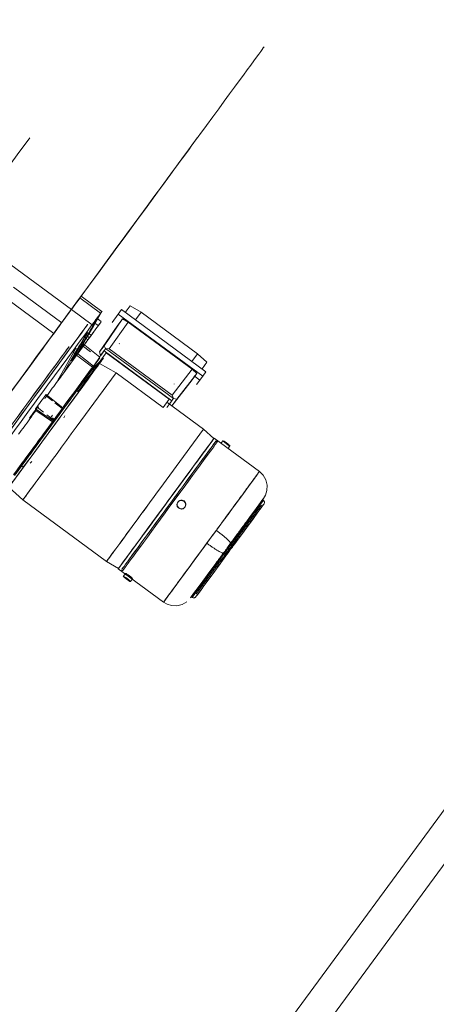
# Model space of a CAD drawing. Header units: metres. Extents: x 135583 to 135939, y 457896 to 458258.
# Tile 283 of 599: x 135791.041 to 135791.494, y 457938.965 to 457940.035. Entities that reach past the tile are written whole.
import ezdxf

# ---------------------------------------------------------------- set-up
doc = ezdxf.new("R2010")
doc.units = ezdxf.units.M
doc.linetypes.add('Hidden', pattern=[4, 2, -2])
doc.layers.add('NIEUWE INSTALLATIE', color=250, linetype='Continuous', lineweight=0)

msp = doc.modelspace()

# ---------------------------------------------------------------- linework, layer by layer
at = {"layer": 'NIEUWE INSTALLATIE', "linetype": 'Hidden'}
msp.add_line((135788.8768, 457935.602), (135792.1332, 457940.0346), dxfattribs=at)
at = {"layer": 'NIEUWE INSTALLATIE'}
for p, q in [((135788.8842, 457935.5531), (135792.1614, 457940.0138)), ((135791.0971, 457939.7195), (135790.9785, 457939.8066)), ((135791.0865, 457939.7053), (135791.034, 457939.7439)), ((135791.1303, 457939.7176), (135791.1077, 457939.7342)), ((135791.0779, 457939.6936), (135791.0279, 457939.7304)), ((135791.1288, 457939.7156), (135791.1063, 457939.7322)), ((135791.1557, 457939.7164), (135791.1611, 457939.7237)), ((135791.1611, 457939.7237), (135791.173, 457939.7167)), ((135791.0971, 457939.7197), (135791.1197, 457939.7031)), ((135791.1413, 457939.7056), (135791.148, 457939.7147)), ((135791.1515, 457939.7195), (135791.148, 457939.7147)), ((135791.148, 457939.7147), (135791.2399, 457939.6472)), ((135791.1515, 457939.7195), (135791.2434, 457939.652)), ((135791.1668, 457939.7083), (135791.173, 457939.7167)), ((135791.173, 457939.7167), (135791.2343, 457939.6716)), ((135791.1225, 457939.7049), (135791.1263, 457939.7021)), ((135791.1296, 457939.7065), (135791.1252, 457939.7097)), ((135791.1476, 457939.7027), (135791.1276, 457939.6735)), ((135791.1526, 457939.7096), (135791.1326, 457939.6802)), ((135791.1587, 457939.706), (135791.1381, 457939.677)), ((135791.1476, 457939.7027), (135791.1518, 457939.7084)), ((135791.1526, 457939.7096), (135791.1587, 457939.706)), ((135791.1587, 457939.706), (135791.2283, 457939.6548)), ((135791.1128, 457939.6917), (135791.1166, 457939.6889)), ((135791.1186, 457939.6916), (135791.1143, 457939.6948)), ((135791.115, 457939.6867), (135791.0877, 457939.6495)), ((135791.1088, 457939.6806), (135791.1179, 457939.6735)), ((135791.1281, 457939.6679), (135791.11, 457939.6822)), ((135791.1112, 457939.6895), (135791.115, 457939.6867)), ((135791.1276, 457939.6735), (135791.1326, 457939.6802)), ((135791.1326, 457939.6802), (135791.1343, 457939.6771)), ((135791.1493, 457939.6827), (135791.149, 457939.6823)), ((135791.0926, 457939.6764), (135791.0946, 457939.6791)), ((135791.0992, 457939.6729), (135791.1029, 457939.6702)), ((135791.108, 457939.6787), (135791.1039, 457939.6716)), ((135791.135, 457939.6725), (135791.1232, 457939.6565)), ((135791.1272, 457939.6674), (135791.1325, 457939.6746)), ((135791.1289, 457939.6698), (135791.1276, 457939.6735)), ((135791.129, 457939.6698), (135791.1334, 457939.6758)), ((135791.1334, 457939.6758), (135791.1326, 457939.6746)), ((135791.1326, 457939.6746), (135791.1334, 457939.6758)), ((135791.1326, 457939.6746), (135791.2062, 457939.6205)), ((135791.1343, 457939.677), (135791.1334, 457939.6758)), ((135791.1343, 457939.6771), (135791.1381, 457939.677)), ((135791.1343, 457939.6771), (135791.2081, 457939.6229)), ((135791.135, 457939.6725), (135791.2035, 457939.6221)), ((135791.1381, 457939.677), (135791.2068, 457939.6265)), ((135791.2281, 457939.6632), (135791.2343, 457939.6716)), ((135791.2343, 457939.6716), (135791.2445, 457939.6624)), ((135791.1281, 457939.6679), (135791.121, 457939.6582)), ((135791.128, 457939.6672), (135791.121, 457939.6576)), ((135791.1218, 457939.657), (135791.1248, 457939.66)), ((135791.1259, 457939.6601), (135791.1232, 457939.6565)), ((135791.128, 457939.663), (135791.1248, 457939.66)), ((135791.1457, 457939.6507), (135791.1277, 457939.6609)), ((135791.2392, 457939.6551), (135791.2445, 457939.6624)), ((135791.1457, 457939.6507), (135791.1023, 457939.5917)), ((135791.1201, 457939.6564), (135791.1209, 457939.6558)), ((135791.121, 457939.6576), (135791.1207, 457939.6578)), ((135791.1218, 457939.657), (135791.121, 457939.6576)), ((135791.1969, 457939.6132), (135791.1457, 457939.6507)), ((135791.2283, 457939.6548), (135791.2068, 457939.6265)), ((135791.2336, 457939.6501), (135791.2116, 457939.6222)), ((135791.2283, 457939.6548), (135791.2336, 457939.6501)), ((135791.2328, 457939.6489), (135791.2286, 457939.6432)), ((135791.2434, 457939.652), (135791.2399, 457939.6472)), ((135791.2286, 457939.6432), (135791.2066, 457939.6154)), ((135791.2087, 457939.6385), (135791.209, 457939.6389)), ((135791.2367, 457939.6429), (135791.2306, 457939.6474)), ((135791.2399, 457939.6472), (135791.2332, 457939.6381)), ((135791.2068, 457939.6265), (135791.2081, 457939.6229)), ((135791.07, 457939.6255), (135791.0764, 457939.6204)), ((135791.0792, 457939.6182), (135791.087, 457939.612)), ((135791.2035, 457939.6221), (135791.1969, 457939.6132)), ((135791.2063, 457939.6205), (135791.2009, 457939.6132)), ((135791.2409, 457939.5895), (135791.201, 457939.6188)), ((135791.2071, 457939.6216), (135791.2027, 457939.6156)), ((135791.2072, 457939.6217), (135791.2062, 457939.6205)), ((135791.2062, 457939.6205), (135791.2072, 457939.6217)), ((135791.2116, 457939.6222), (135791.2066, 457939.6154)), ((135791.208, 457939.6229), (135791.2072, 457939.6217)), ((135791.2081, 457939.6229), (135791.2116, 457939.6222)), ((135791.0581, 457939.6116), (135791.0585, 457939.6098)), ((135791.06, 457939.6134), (135791.0668, 457939.6081)), ((135791.0705, 457939.6052), (135791.0778, 457939.5994)), ((135791.0878, 457939.6129), (135791.0771, 457939.5985)), ((135791.0871, 457939.6116), (135791.0782, 457939.5994)), ((135791.0864, 457939.6106), (135791.0873, 457939.6101)), ((135791.0293, 457939.527), (135791.0856, 457939.6036)), ((135791.0764, 457939.602), (135791.0785, 457939.6004)), ((135791.0771, 457939.5985), (135791.0764, 457939.5975)), ((135791.0782, 457939.5994), (135791.0775, 457939.5985)), ((135791.0775, 457939.5985), (135791.0783, 457939.5979)), ((135791.0788, 457939.5985), (135791.078, 457939.5991)), ((135791.0888, 457939.602), (135791.09, 457939.604)), ((135791.1933, 457939.5247), (135791.2408, 457939.5894)), ((135791.252, 457939.5793), (135791.2409, 457939.5895)), ((135791.2523, 457939.5797), (135791.2477, 457939.5734)), ((135791.3016, 457939.5436), (135791.2523, 457939.5797)), ((135791.2558, 457939.5759), (135791.2546, 457939.577)), ((135791.2618, 457939.577), (135791.2596, 457939.5739)), ((135791.2387, 457939.5612), (135791.2445, 457939.569)), ((135791.2672, 457939.5683), (135791.2695, 457939.5714)), ((135791.0522, 457939.5527), (135791.054, 457939.5546)), ((135791.2375, 457939.5595), (135791.2322, 457939.5523)), ((135791.2413, 457939.5562), (135791.2456, 457939.562)), ((135791.041, 457939.549), (135791.0434, 457939.5489)), ((135791.2141, 457939.5277), (135791.221, 457939.537)), ((135791.2228, 457939.5395), (135791.221, 457939.537)), ((135791.0291, 457939.5267), (135791.0443, 457939.5128)), ((135791.2163, 457939.5222), (135791.2142, 457939.5194)), ((135791.0443, 457939.5128), (135791.1354, 457939.4459)), ((135791.2046, 457939.5063), (135791.214, 457939.5191)), ((135791.213, 457939.5106), (135791.2128, 457939.5103)), ((135791.3059, 457939.5123), (135791.271, 457939.4648)), ((135791.2711, 457939.4649), (135791.3059, 457939.5123)), ((135791.3059, 457939.5123), (135791.305, 457939.5129)), ((135791.2045, 457939.5062), (135791.2024, 457939.5033)), ((135791.2205, 457939.5047), (135791.2207, 457939.505)), ((135791.1864, 457939.4899), (135791.1774, 457939.4778)), ((135791.1693, 457939.4666), (135791.1622, 457939.457)), ((135791.2778, 457939.4704), (135791.2777, 457939.4715)), ((135791.1354, 457939.4459), (135791.1484, 457939.4383)), ((135791.1563, 457939.4491), (135791.152, 457939.4432)), ((135791.259, 457939.4461), (135791.26, 457939.4462)), ((135791.1481, 457939.4379), (135791.1974, 457939.4017)), ((135791.1514, 457939.4365), (135791.1528, 457939.4357)), ((135791.1558, 457939.4327), (135791.1535, 457939.4296)), ((135791.1612, 457939.424), (135791.1635, 457939.4271)), ((135791.2276, 457939.4076), (135791.2285, 457939.4069))]:
    msp.add_line(p, q, dxfattribs=at)
at = {"layer": 'NIEUWE INSTALLATIE', "flags": 128}
for points in [[(135791.108, 457939.6787), (135791.1133, 457939.688), (135791.1211, 457939.7016), (135791.1253, 457939.709), (135791.1299, 457939.7169), (135791.1303, 457939.7176)], [(135791.1251, 457939.7095), (135791.1255, 457939.7102), (135791.126, 457939.7108), (135791.1264, 457939.7115), (135791.1268, 457939.7122), (135791.1272, 457939.7129), (135791.1276, 457939.7136), (135791.128, 457939.7142), (135791.1284, 457939.7149), (135791.1288, 457939.7156)], [(135791.1143, 457939.6939), (135791.1118, 457939.6895), (135791.1094, 457939.6852), (135791.1069, 457939.6809), (135791.1045, 457939.6766), (135791.102, 457939.6723), (135791.0996, 457939.668), (135791.0971, 457939.6637)], [(135791.0804, 457939.6396), (135791.0898, 457939.6562), (135791.0992, 457939.6729)], [(135791.1028, 457939.6701), (135791.1114, 457939.6634), (135791.1199, 457939.6568)], [(135791.1039, 457939.6716), (135791.1125, 457939.6649), (135791.121, 457939.6582)], [(135791.1209, 457939.6558), (135791.124, 457939.6588), (135791.1271, 457939.6618)], [(135791.0697, 457939.6273), (135791.0787, 457939.6201), (135791.0878, 457939.6129)], [(135791.0581, 457939.6116), (135791.0676, 457939.605), (135791.0771, 457939.5985)], [(135791.0585, 457939.6098), (135791.0675, 457939.6037), (135791.0764, 457939.5975)], [(135791.06, 457939.6134), (135791.0607, 457939.6136), (135791.0615, 457939.6138)], [(135791.3016, 457939.5435), (135791.3058, 457939.5395), (135791.3087, 457939.5344), (135791.31, 457939.5288), (135791.3098, 457939.5229), (135791.3082, 457939.518), (135791.3061, 457939.5143)], [(135791.3033, 457939.5105), (135791.3054, 457939.5134), (135791.3061, 457939.5144), (135791.3054, 457939.5135), (135791.3036, 457939.5111), (135791.301, 457939.5075), (135791.298, 457939.5034), (135791.2915, 457939.4945), (135791.2874, 457939.4889), (135791.2866, 457939.4878), (135791.2857, 457939.4867), (135791.2845, 457939.485), (135791.2837, 457939.4839), (135791.2828, 457939.4827), (135791.2819, 457939.4815), (135791.2811, 457939.4803), (135791.2802, 457939.4791), (135791.2793, 457939.4779), (135791.2784, 457939.4767), (135791.2775, 457939.4755), (135791.2766, 457939.4742), (135791.2757, 457939.473), (135791.2748, 457939.4717), (135791.2738, 457939.4705), (135791.2729, 457939.4692), (135791.272, 457939.4679), (135791.271, 457939.4667), (135791.2702, 457939.4656)], [(135791.3059, 457939.5123), (135791.3063, 457939.5119), (135791.3067, 457939.5115), (135791.3069, 457939.511), (135791.307, 457939.5105), (135791.3071, 457939.51), (135791.307, 457939.5094), (135791.3069, 457939.5089), (135791.3067, 457939.5084), (135791.3065, 457939.5082)], [(135791.2732, 457939.4628), (135791.2821, 457939.4749), (135791.2908, 457939.4868), (135791.2967, 457939.4949), (135791.3014, 457939.5012), (135791.3018, 457939.5018), (135791.3023, 457939.5025), (135791.3027, 457939.503), (135791.3031, 457939.5036), (135791.3035, 457939.5041), (135791.3058, 457939.5073), (135791.306, 457939.5075), (135791.3065, 457939.5082), (135791.3054, 457939.5067), (135791.3028, 457939.5032), (135791.2992, 457939.4982), (135791.295, 457939.4926), (135791.291, 457939.4871), (135791.2902, 457939.486), (135791.2836, 457939.477), (135791.2827, 457939.4758), (135791.2804, 457939.4726), (135791.2795, 457939.4714), (135791.2785, 457939.4701), (135791.2776, 457939.4689), (135791.2767, 457939.4676), (135791.2758, 457939.4664), (135791.2748, 457939.4651), (135791.2739, 457939.4638), (135791.2732, 457939.4629)], [(135791.2322, 457939.4138), (135791.2293, 457939.4098), (135791.2272, 457939.407), (135791.2266, 457939.4061), (135791.2273, 457939.4072), (135791.2293, 457939.4099), (135791.2324, 457939.4141), (135791.2361, 457939.4191), (135791.24, 457939.4244), (135791.2477, 457939.4349), (135791.2523, 457939.4411), (135791.2532, 457939.4423), (135791.2541, 457939.4436), (135791.2554, 457939.4454), (135791.2563, 457939.4466), (135791.2572, 457939.4479), (135791.2582, 457939.4491), (135791.2591, 457939.4504), (135791.26, 457939.4517), (135791.2609, 457939.4529), (135791.2619, 457939.4542), (135791.2628, 457939.4555), (135791.2638, 457939.4568), (135791.2647, 457939.4581), (135791.2657, 457939.4593), (135791.2666, 457939.4606), (135791.2675, 457939.4619), (135791.2685, 457939.4632), (135791.2694, 457939.4645), (135791.2702, 457939.4656)], [(135791.2659, 457939.4529), (135791.257, 457939.4408), (135791.2483, 457939.429), (135791.2423, 457939.4209), (135791.2417, 457939.42), (135791.2411, 457939.4192), (135791.2405, 457939.4184), (135791.2399, 457939.4176), (135791.2359, 457939.4122), (135791.2356, 457939.4116), (135791.2332, 457939.4085), (135791.2331, 457939.4082), (135791.2326, 457939.4076), (135791.2337, 457939.4091), (135791.2363, 457939.4126), (135791.2399, 457939.4175), (135791.2405, 457939.4183), (135791.2446, 457939.424), (135791.253, 457939.4354), (135791.2573, 457939.4413), (135791.2582, 457939.4425), (135791.2591, 457939.4437), (135791.26, 457939.445), (135791.261, 457939.4462), (135791.2619, 457939.4475), (135791.2628, 457939.4487), (135791.2637, 457939.45), (135791.2647, 457939.4513), (135791.2656, 457939.4525), (135791.2666, 457939.4538), (135791.2675, 457939.4551), (135791.2684, 457939.4564), (135791.2694, 457939.4577), (135791.2703, 457939.459), (135791.2713, 457939.4602), (135791.2722, 457939.4615), (135791.2732, 457939.4628)], [(135791.2225, 457939.402), (135791.2174, 457939.3991), (135791.2118, 457939.3977), (135791.206, 457939.398), (135791.2011, 457939.3995), (135791.1974, 457939.4017)], [(135791.2325, 457939.4075), (135791.2324, 457939.4074), (135791.2321, 457939.407), (135791.2316, 457939.4067), (135791.2312, 457939.4065), (135791.2308, 457939.4064), (135791.23, 457939.4063), (135791.2296, 457939.4064), (135791.2289, 457939.4066), (135791.2285, 457939.4069)]]:
    msp.add_lwpolyline(points, dxfattribs=at)
at = {"layer": 'NIEUWE INSTALLATIE'}
for centre, major_axis, ratio, start_param, end_param in [((135791.0107, 457939.6022), (0.296, 0.4029), 0.000001, 1.286978, 6.283185), ((135790.9398, 457939.5056), (0.296, 0.4029), 0.000001, 3.778182, 10.040258), ((135791.5612, 457940.5997), (0.7401, 1.0074), 0.000001, 3.141593, 3.95312), ((135791.2536, 457939.9327), (-0.296, -0.4029), 0.000001, 5.987188, 7.557985), ((135791.0933, 457939.7145), (-0.013, -0.0177), 0.000001, 4.613686, 9.326075), ((135791.0519, 457939.6177), (-0.0629, -0.0857), 0.000001, 0.7582, 6.80691), ((135791.0333, 457939.5856), (0.296, 0.4029), 0.000001, 1.274728, 1.472103), ((135791.1207, 457939.6944), (-0.0089, -0.0121), 0.000001, 2.257548, 7.869905), ((135791.1207, 457939.6944), (-0.0089, -0.0121), 0.000001, 0.884045, 1.638285), ((135791.0383, 457939.6026), (0.0562, 0.0766), 0.000001, 3.871803, 10.100726), ((135786.2225, 457942.4441), (-5.376, 1.6212), 0.994532, 2.916411, 2.918587), ((135791.0805, 457939.5967), (0.0515, 0.0701), 0.000001, 0.829075, 6.283185), ((135791.0785, 457939.5982), (0.0432, 0.0588), 0.000001, 0.625027, 6.898673), ((135791.0785, 457939.5982), (-0.0432, -0.0588), 0.000001, 0.494256, 6.68073), ((135791.0785, 457939.5982), (-0.0432, -0.0588), 0.000001, 0.76658, 6.277533), ((135792.4978, 457938.2903), (-1.562, 1.1476), 0.995138, 6.130512, 6.133792), ((135791.0797, 457939.5973), (-0.0483, -0.0657), 0.000001, 3.587476, 4.190236), ((135791.0775, 457939.599), (-0.0435, -0.0592), 0.000001, 3.165703, 3.940543), ((135791.0785, 457939.5982), (0.0432, 0.0588), 0.000001, 0.704877, 1.293118), ((135791.0777, 457939.5988), (0.0432, 0.0588), 0.000001, 0.785398, 1.115391), ((135791.0775, 457939.599), (0.0432, 0.0588), 0.000001, 0.785398, 0.788336), ((135785.8849, 457943.6254), (-5.1737, 4.0879), 0.098427, 3.259256, 3.261108), ((135791.0333, 457939.5856), (-0.296, -0.4029), 0.000001, 4.613698, 4.811092), ((135791.0593, 457939.6124), (-0.0511, -0.0695), 0.000004, 1.415299, 1.472133), ((135791.0593, 457939.6124), (0.0511, 0.0695), 0.000033, 4.613742, 4.727444), ((135791.0785, 457939.5982), (-0.0432, -0.0588), 0.000001, 4.509927, 4.705745), ((135791.0775, 457939.599), (-0.0435, -0.0592), 0.000001, 4.736499, 7.092694), ((135791.0775, 457939.599), (-0.0432, -0.0588), 0.000001, 4.722094, 7.078289), ((135791.0785, 457939.5982), (-0.0432, -0.0588), 0.000001, 4.718041, 6.96375), ((135791.0777, 457939.5988), (-0.0432, -0.0588), 0.000001, 4.718724, 4.775366), ((135791.0777, 457939.5988), (-0.0432, -0.0588), 0.000001, 4.702662, 4.718216), ((135791.0971, 457939.5846), (-0.0527, -0.0718), 0.000001, 4.613742, 6.184537), ((135791.2002, 457939.5088), (-0.0521, -0.0709), 0.000001, 3.414772, 8.127161), ((135791.2002, 457939.5088), (0.0521, 0.0709), 0.000001, 1.646466, 6.283185), ((135791.203, 457939.5067), (-0.0516, -0.0702), 0.000001, 0.163153, 5.66094), ((135791.2656, 457939.5742), (-0.00383, 0.00281), 0.098487, 0, 3.141593), ((135791.2656, 457939.5742), (-0.00383, 0.00281), 0.098487, 3.141593, 6.283185), ((135791.2495, 457939.4726), (-0.0521, -0.0709), 0.000001, 0.793247, 6.81009), ((135791.203, 457939.5067), (0.0516, 0.0702), 0.000001, 0.708226, 0.77836), ((135791.0785, 457939.5982), (-0.0432, -0.0588), 0.000001, 5.693013, 5.693734), ((135791.0971, 457939.5846), (-0.0527, -0.0718), 0.000001, 5.533101, 6.359071), ((135791.2495, 457939.4726), (0.0521, 0.0709), 0.000001, 0.615939, 0.713659), ((135791.1881, 457939.5177), (-0.0527, -0.0718), 0.000001, 4.613742, 7.755335), ((135791.203, 457939.5067), (-0.0516, -0.0702), 0.000001, 4.468127, 4.690652), ((135791.2495, 457939.4726), (0.0521, 0.0709), 0.000001, 0.71368, 0.850168), ((135791.203, 457939.5067), (0.0516, 0.0702), 0.000001, 1.432405, 1.63735), ((135791.2169, 457939.5078), (-0.00383, 0.00281), 0.995138, 0.000002, 3.141595), ((135791.2169, 457939.5078), (-0.00383, 0.00281), 0.995138, 3.141592, 6.283185), ((135791.2495, 457939.4726), (-0.0521, -0.0709), 0.000001, 4.042544, 4.251666), ((135791.2002, 457939.5088), (-0.0518, -0.0705), 0.000001, 0.709659, 1.495064), ((135791.2495, 457939.4726), (-0.0521, -0.0709), 0.000001, 4.328143, 4.591373), ((135791.2495, 457939.4726), (0.0521, 0.0709), 0.000001, 1.472626, 1.754565), ((135791.2495, 457939.4726), (-0.0521, -0.0709), 0.000001, 5.470596, 7.826789), ((135791.2689, 457939.4583), (-0.0089, -0.0121), 0.000001, 1.669443, 4.025637), ((135791.2672, 457939.4596), (0.0387, 0.0527), 0.000001, 1.472626, 3.926991), ((135791.2495, 457939.4726), (-0.0521, -0.0709), 0.000001, 4.899413, 5.166852), ((135791.2689, 457939.4583), (-0.0089, -0.0121), 0.000001, 0.098647, 1.669443), ((135791.2672, 457939.4596), (0.0387, 0.0527), 0.000001, 1.668966, 3.141593), ((135791.203, 457939.5067), (-0.0516, -0.0702), 0.000001, 6.032766, 6.138618), ((135791.2495, 457939.4726), (-0.0521, -0.0709), 0.000001, 5.185067, 6.038248), ((135791.1574, 457939.4268), (-0.00383, 0.00281), 0.098487, 0, 3.141593), ((135791.1574, 457939.4268), (-0.00383, 0.00281), 0.098487, 3.141593, 6.283185), ((135791.2495, 457939.4726), (-0.0521, -0.0709), 0.000001, 6.226307, 6.283191)]:
    msp.add_ellipse(centre, major_axis=major_axis, ratio=ratio, start_param=start_param, end_param=end_param, dxfattribs=at)
for centre, major_axis in [((135790.8117, 457939.3312), (0.296, 0.4029)), ((135791.0519, 457939.6177), (0.0629, 0.0857)), ((135791.0775, 457939.599), (-0.0435, -0.0592)), ((135791.2002, 457939.5088), (0.0521, 0.0709)), ((135791.2002, 457939.5088), (0.0518, 0.0705)), ((135791.2043, 457939.5058), (-0.0516, -0.0702)), ((135791.2043, 457939.5058), (-0.0516, -0.0702))]:
    msp.add_ellipse(centre, major_axis=major_axis, ratio=0.000001, dxfattribs=at)
for points in [[(135791.1288, 457939.7156), (135791.1287, 457939.7155), (135791.1283, 457939.7149), (135791.1269, 457939.713), (135791.125, 457939.7104), (135791.1225, 457939.707), (135791.1206, 457939.7045), (135791.1197, 457939.7031)], [(135791.0989, 457939.6648), (135791.1028, 457939.6715), (135791.1106, 457939.6849), (135791.1185, 457939.6982), (135791.1225, 457939.7049)], [(135791.1225, 457939.7049), (135791.1229, 457939.7057), (135791.1238, 457939.7071), (135791.1247, 457939.7087), (135791.125, 457939.7093), (135791.1251, 457939.7095)], [(135791.1128, 457939.6917), (135791.1102, 457939.687), (135791.1049, 457939.6777), (135791.0997, 457939.6683), (135791.0971, 457939.6637)], [(135791.1127, 457939.6919), (135791.1121, 457939.691), (135791.1117, 457939.6903), (135791.1112, 457939.6895)], [(135791.1137, 457939.6934), (135791.1135, 457939.693), (135791.1132, 457939.6924), (135791.1128, 457939.6917)], [(135791.1112, 457939.6895), (135791.1073, 457939.6829), (135791.0994, 457939.6695), (135791.0916, 457939.6562), (135791.0877, 457939.6495)], [(135791.0992, 457939.6729), (135791.0996, 457939.6735), (135791.1004, 457939.675), (135791.1015, 457939.6768), (135791.1021, 457939.6777)], [(135791.0877, 457939.6495), (135791.086, 457939.6471), (135791.0823, 457939.6422), (135791.0764, 457939.6341), (135791.0722, 457939.6284), (135791.07, 457939.6255)], [(135791.0697, 457939.6273), (135791.0677, 457939.6247), (135791.0639, 457939.6195), (135791.06, 457939.6142), (135791.0581, 457939.6116)], [(135791.068, 457939.6227), (135791.0687, 457939.6236), (135791.0694, 457939.6246), (135791.0701, 457939.6255)], [(135791.0585, 457939.6098), (135791.0563, 457939.6068), (135791.052, 457939.6009), (135791.0456, 457939.5922), (135791.0415, 457939.5867), (135791.0396, 457939.584)], [(135791.0461, 457939.5495), (135791.0445, 457939.5491), (135791.0429, 457939.549), (135791.0413, 457939.5492)], [(135791.2128, 457939.5103), (135791.2125, 457939.5099), (135791.212, 457939.5089), (135791.2118, 457939.5072), (135791.2122, 457939.5056), (135791.2131, 457939.5042), (135791.2141, 457939.5035), (135791.2145, 457939.5032)], [(135791.2161, 457939.5028), (135791.2167, 457939.5027), (135791.2178, 457939.5028), (135791.2193, 457939.5035), (135791.2201, 457939.5042), (135791.2205, 457939.5047)], [(135791.1635, 457939.4271), (135791.1635, 457939.4271), (135791.1634, 457939.4274), (135791.1628, 457939.428), (135791.1619, 457939.4289), (135791.1607, 457939.4299), (135791.1593, 457939.4309), (135791.158, 457939.4318), (135791.1569, 457939.4324), (135791.1561, 457939.4327), (135791.1558, 457939.4328), (135791.1558, 457939.4327)], [(135791.1558, 457939.4327), (135791.1558, 457939.4327), (135791.1559, 457939.4325), (135791.1565, 457939.4319), (135791.1575, 457939.4311), (135791.1588, 457939.4301), (135791.1601, 457939.4291), (135791.1614, 457939.4282), (135791.1625, 457939.4275), (135791.1632, 457939.4271), (135791.1634, 457939.4271), (135791.1635, 457939.4271)]]:
    msp.add_open_spline(points, degree=3, dxfattribs=at)
for points, knots in [([(135791.1283, 457939.7149), (135791.129, 457939.7159), (135791.1299, 457939.7171), (135791.1304, 457939.7177), (135791.1304, 457939.7177)], [-0.5759861, -0.5759861, -0.5759861, -0.5759861, -0.4, -0.2645117, -0.2645117, -0.2645117, -0.2645117]), ([(135791.1303, 457939.7176), (135791.1303, 457939.7176), (135791.1301, 457939.7174), (135791.1295, 457939.7166), (135791.1288, 457939.7156)], [-0.2645099, -0.2645099, -0.2645099, -0.2645099, -0.2, 0, 0, 0, 0]), ([(135791.1251, 457939.7095), (135791.1253, 457939.7098), (135791.125, 457939.7096), (135791.123, 457939.7069), (135791.1208, 457939.7037), (135791.1195, 457939.702), (135791.1192, 457939.7015)], [0, 0, 0, 0, 0.2857143, 0.5714286, 0.7857143, 0.8571429, 0.8571429, 0.8571429, 0.8571429]), ([(135791.1088, 457939.6806), (135791.1092, 457939.6812), (135791.1098, 457939.682), (135791.11, 457939.6822), (135791.11, 457939.6822)], [0, 0, 0, 0, 0.5, 0.9331374, 0.9331374, 0.9331374, 0.9331374]), ([(135791.0731, 457939.6002), (135791.0738, 457939.6011), (135791.0749, 457939.6027), (135791.076, 457939.6042), (135791.0765, 457939.6048)], [-0.77777778, -0.77777778, -0.77777778, -0.77777778, -0.72222222, -0.68075801, -0.68075801, -0.68075801, -0.68075801]), ([(135791.2128, 457939.5103), (135791.2132, 457939.5108), (135791.2137, 457939.5113), (135791.2147, 457939.5119), (135791.2155, 457939.5121), (135791.2163, 457939.5122), (135791.2172, 457939.5122), (135791.218, 457939.512), (135791.2188, 457939.5117), (135791.2195, 457939.5113), (135791.22, 457939.5108), (135791.2204, 457939.5103), (135791.2209, 457939.5096), (135791.2213, 457939.5086), (135791.2214, 457939.5076), (135791.2213, 457939.5062), (135791.2209, 457939.5053), (135791.2205, 457939.5047)], [0, 0, 0, 0, 0.111111, 0.166667, 0.222222, 0.277778, 0.333333, 0.388889, 0.444444, 0.513889, 0.548611, 0.583333, 0.652778, 0.722222, 0.791667, 0.861111, 1, 1, 1, 1]), ([(135791.3057, 457939.5139), (135791.3058, 457939.514), (135791.306, 457939.5143), (135791.3061, 457939.5144), (135791.3059, 457939.5142), (135791.3058, 457939.514)], [0.4281845, 0.4281845, 0.4281845, 0.4281845, 0.44444444, 0.47916667, 0.50486185, 0.50486185, 0.50486185, 0.50486185]), ([(135791.2718, 457939.4635), (135791.2738, 457939.4662), (135791.2768, 457939.4703), (135791.2808, 457939.4757), (135791.2837, 457939.4797), (135791.2865, 457939.4835), (135791.289, 457939.487), (135791.2914, 457939.4902), (135791.2937, 457939.4933), (135791.2958, 457939.4962), (135791.2977, 457939.4987), (135791.2993, 457939.5009), (135791.3007, 457939.5028), (135791.3019, 457939.5044), (135791.3028, 457939.5056), (135791.3034, 457939.5065), (135791.3038, 457939.5071), (135791.3039, 457939.5072), (135791.3035, 457939.5067), (135791.3028, 457939.5057), (135791.3016, 457939.5041), (135791.3001, 457939.502), (135791.2981, 457939.4993), (135791.2958, 457939.4961), (135791.2932, 457939.4926), (135791.2903, 457939.4887), (135791.287, 457939.4842), (135791.2837, 457939.4796), (135791.2804, 457939.4752), (135791.2783, 457939.4723), (135791.2773, 457939.471)], [0, 0, 0, 0, 0.0555556, 0.0833333, 0.1111111, 0.1388889, 0.1666667, 0.1944444, 0.2222222, 0.25, 0.2777778, 0.3055556, 0.3333333, 0.3611111, 0.3888889, 0.4166667, 0.4444444, 0.4791667, 0.5138889, 0.5486111, 0.5833333, 0.6180556, 0.6527778, 0.6875, 0.7222222, 0.7569444, 0.7916667, 0.8263889, 0.8611111, 0.8862497, 0.8862497, 0.8862497, 0.8862497]), ([(135791.2546, 457939.4796), (135791.2557, 457939.4788), (135791.2579, 457939.4772), (135791.261, 457939.4747), (135791.2638, 457939.4724), (135791.2663, 457939.4703), (135791.2682, 457939.4685), (135791.2695, 457939.4671), (135791.2703, 457939.466), (135791.2703, 457939.4657), (135791.2702, 457939.4656)], [0, 0, 0, 0, 0.125, 0.25, 0.375, 0.5, 0.625, 0.75, 0.875, 0.9990623, 0.9990623, 0.9990623, 0.9990623]), ([(135791.2718, 457939.4635), (135791.2694, 457939.4602), (135791.2643, 457939.4533), (135791.2578, 457939.4444), (135791.253, 457939.4379), (135791.2496, 457939.4333), (135791.2463, 457939.4288), (135791.2435, 457939.4249), (135791.2409, 457939.4214), (135791.2385, 457939.4182), (135791.2366, 457939.4156), (135791.235, 457939.4135), (135791.2339, 457939.4119), (135791.2331, 457939.4108), (135791.2328, 457939.4104), (135791.2328, 457939.4105), (135791.2333, 457939.411), (135791.2339, 457939.4119), (135791.2348, 457939.4131), (135791.2359, 457939.4147), (135791.2374, 457939.4166), (135791.239, 457939.4188), (135791.2408, 457939.4214), (135791.2429, 457939.4242), (135791.2452, 457939.4273), (135791.2476, 457939.4306), (135791.2502, 457939.4341), (135791.253, 457939.4379), (135791.2559, 457939.4418), (135791.258, 457939.4447), (135791.2592, 457939.4463), (135791.2593, 457939.4465)], [-1, -1, -1, -1, -0.9305556, -0.8611111, -0.8263889, -0.7916667, -0.7569444, -0.7222222, -0.6875, -0.6527778, -0.6180556, -0.5833333, -0.5486111, -0.5138889, -0.4791667, -0.4444444, -0.4166667, -0.3888889, -0.3611111, -0.3333333, -0.3055556, -0.2777778, -0.25, -0.2222222, -0.1944444, -0.1666667, -0.1388889, -0.1111111, -0.0833333, -0.0555556, -0.0515853, -0.0515853, -0.0515853, -0.0515853]), ([(135791.2624, 457939.4549), (135791.2623, 457939.4548), (135791.262, 457939.4548), (135791.2611, 457939.455), (135791.2596, 457939.4557), (135791.2577, 457939.4567), (135791.2555, 457939.458), (135791.253, 457939.4596), (135791.2502, 457939.4615), (135791.2473, 457939.4635), (135791.2453, 457939.4649), (135791.2444, 457939.4656)], [0.0009187, 0.0009187, 0.0009187, 0.0009187, 0.1111111, 0.2222222, 0.3333333, 0.4444444, 0.5555556, 0.6666667, 0.7777778, 0.8888889, 1, 1, 1, 1]), ([(135791.271, 457939.4648), (135791.2713, 457939.4646), (135791.2716, 457939.4643), (135791.2721, 457939.4639), (135791.2724, 457939.4637), (135791.2727, 457939.4634), (135791.2729, 457939.4632), (135791.2731, 457939.4631), (135791.2732, 457939.4629), (135791.2732, 457939.4629), (135791.2732, 457939.4628), (135791.2731, 457939.4628), (135791.2729, 457939.4629), (135791.2727, 457939.463), (135791.2724, 457939.4632), (135791.272, 457939.4634), (135791.2718, 457939.4635)], [0, 0, 0, 0, 0.125, 0.1875, 0.25, 0.3125, 0.375, 0.4375, 0.5, 0.5625, 0.625, 0.6875, 0.75, 0.8125, 0.875, 1, 1, 1, 1]), ([(135791.2648, 457939.454), (135791.265, 457939.4538), (135791.2653, 457939.4536), (135791.2656, 457939.4533), (135791.2658, 457939.4531), (135791.2659, 457939.453), (135791.2659, 457939.4529), (135791.2659, 457939.4529), (135791.2658, 457939.4529), (135791.2656, 457939.453), (135791.2654, 457939.4531), (135791.2652, 457939.4532), (135791.2649, 457939.4534), (135791.2645, 457939.4536), (135791.264, 457939.454), (135791.2636, 457939.4542), (135791.2634, 457939.4544)], [0, 0, 0, 0, 0.125, 0.1875, 0.25, 0.3125, 0.375, 0.4375, 0.5, 0.5625, 0.625, 0.6875, 0.75, 0.8125, 0.875, 1, 1, 1, 1]), ([(135791.2268, 457939.4065), (135791.2267, 457939.4063), (135791.2265, 457939.4061), (135791.2266, 457939.4062), (135791.2268, 457939.4065), (135791.2269, 457939.4066)], [-0.50490995, -0.50490995, -0.50490995, -0.50490995, -0.47916667, -0.44444444, -0.42805888, -0.42805888, -0.42805888, -0.42805888])]:
    msp.add_open_spline(points, degree=3, knots=knots, dxfattribs=at)

doc.saveas('drawing.dxf')
